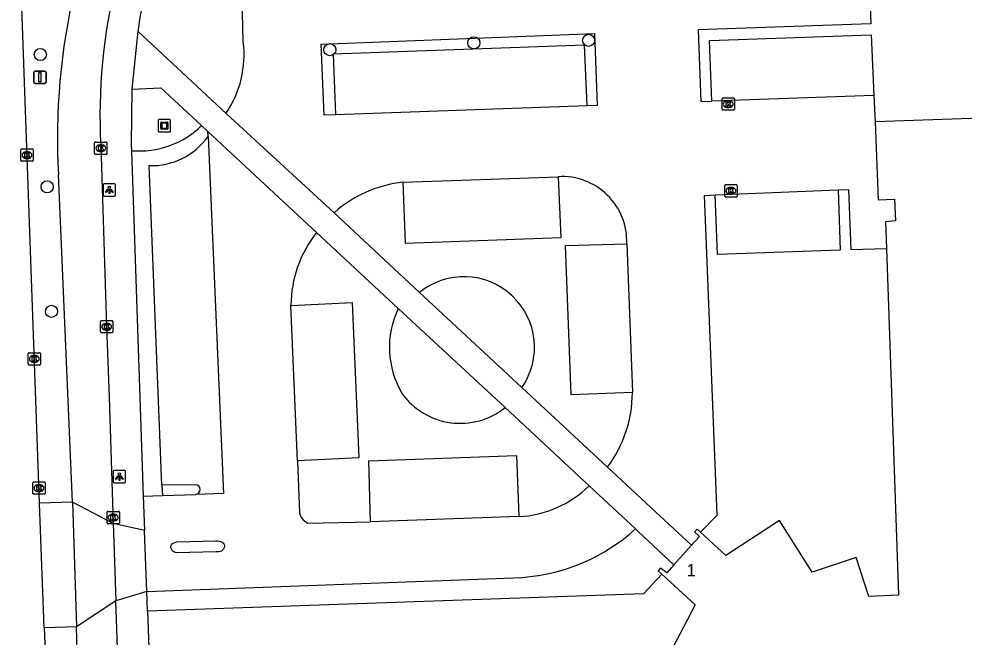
# Model space of a CAD drawing. Extents: x 161084 to 161928, y 385355 to 386522.
# Drawn here: x 161356.3 to 161432.8, y 386406.2 to 386456.2 of the extents above; entities that cross this region are included whole.
import ezdxf

# ---------------------------------------------------------------- set-up
doc = ezdxf.new("R2010")
doc.units = 0
for name, color, linetype in [('IMGEO_Boom', 7, 'Continuous'), ('IMGEO_Fietspad_gesloten', 7, 'Continuous'), ('IMGEO_Haag', 7, 'Continuous'), ('IMGEO_Kolk', 7, 'Continuous'), ('IMGEO_Kunstobject', 7, 'Continuous'), ('IMGEO_Lichtpunt', 7, 'Continuous'), ('IMGEO_Pand', 7, 'Continuous'), ('IMGEO_Pand_nummerreeks', 7, 'Continuous'), ('IMGEO_Parkeervlak_open', 7, 'Continuous'), ('IMGEO_Rijbaan_lokaal_open', 7, 'Continuous'), ('IMGEO_Verkeersbordpaal', 7, 'Continuous'), ('IMGEO_Voetpad_halfverhard', 7, 'Continuous'), ('IMGEO_Voetpad_open', 7, 'Continuous')]:
    doc.layers.add(name, color=color, linetype=linetype)

msp = doc.modelspace()

# ---------------------------------------------------------------- linework, layer by layer
at = {"layer": 'IMGEO_Boom'}
for centre in [(161393.145, 386454.293), (161402.437, 386454.495), (161358.077, 386453.35), (161381.502, 386453.739), (161358.625, 386442.635), (161358.976, 386432.561)]:
    msp.add_circle(centre, 0.489, dxfattribs=at)
at = {"layer": 'IMGEO_Fietspad_gesloten'}
for points in [[(161362.965, 386445.987), (161363.439, 386431.317), (161363.641, 386425.605), (161363.967, 386415.384)], [(161360.665, 386417.116), (161359.541, 386443.626)], [(161363.967, 386415.384), (161360.665, 386417.116)], [(161363.967, 386415.384), (161363.99, 386414.659), (161364.182, 386409.136)], [(161364.182, 386409.136), (161361.015, 386407.022)], [(161367.247, 386316.739), (161367.161, 386319.57), (161364.341, 386404.557), (161364.182, 386409.136)], [(161361.451, 386390.507), (161361.015, 386407.022)]]:
    msp.add_lwpolyline(points, dxfattribs=at)
for centre, radius, start, end in [((161408.823, 386448.414), 45.922, 166.22828, 183.02951), ((161412.318, 386446.565), 52.858, 166.74695, 183.18747)]:
    msp.add_arc(centre, radius, start, end, dxfattribs=at)
at = {"layer": 'IMGEO_Haag'}
msp.add_lwpolyline([(161367.916, 386418.502), (161367.951, 386417.658)], dxfattribs=at)
msp.add_arc((161366.051, 386452.832), 7.291, 265.32081, 314.13523, dxfattribs=at)
at = {"layer": 'IMGEO_Kolk'}
for p, q in [((161413.232, 386448.913), (161413.232, 386449.765)), ((161413.307, 386449.839), (161414.159, 386449.839)), ((161414.233, 386449.765), (161414.233, 386448.913)), ((161413.743, 386449.059), (161413.718, 386449.059)), ((161413.72, 386449.619), (161413.745, 386449.619)), ((161414.159, 386448.839), (161413.307, 386448.839)), ((161362.467, 386445.34), (161362.467, 386446.192)), ((161362.542, 386446.266), (161363.394, 386446.266)), ((161362.955, 386446.046), (161362.98, 386446.046)), ((161363.468, 386446.192), (161363.468, 386445.34)), ((161356.497, 386444.78), (161356.497, 386445.632)), ((161356.572, 386445.706), (161357.424, 386445.706)), ((161356.985, 386445.486), (161357.01, 386445.486)), ((161357.498, 386445.632), (161357.498, 386444.78)), ((161363.394, 386445.266), (161362.542, 386445.266)), ((161362.978, 386445.486), (161362.953, 386445.486)), ((161357.424, 386444.706), (161356.572, 386444.706)), ((161357.008, 386444.926), (161356.983, 386444.926)), ((161413.447, 386441.89), (161413.447, 386442.742)), ((161413.522, 386442.816), (161414.374, 386442.816)), ((161413.935, 386442.596), (161413.96, 386442.596)), ((161414.448, 386442.742), (161414.448, 386441.89)), ((161414.374, 386441.816), (161413.522, 386441.816)), ((161413.958, 386442.036), (161413.933, 386442.036)), ((161362.943, 386430.89), (161362.943, 386431.742)), ((161363.018, 386431.816), (161363.87, 386431.816)), ((161363.431, 386431.596), (161363.456, 386431.596)), ((161363.944, 386431.742), (161363.944, 386430.89)), ((161363.87, 386430.816), (161363.018, 386430.816)), ((161363.454, 386431.036), (161363.429, 386431.036)), ((161357.088, 386428.287), (161357.088, 386429.139)), ((161357.163, 386429.213), (161358.015, 386429.213)), ((161358.089, 386429.139), (161358.089, 386428.287)), ((161357.599, 386428.433), (161357.574, 386428.433)), ((161357.576, 386428.993), (161357.601, 386428.993)), ((161358.015, 386428.213), (161357.163, 386428.213)), ((161357.464, 386417.831), (161357.464, 386418.683)), ((161357.539, 386418.757), (161358.391, 386418.757)), ((161357.952, 386418.537), (161357.977, 386418.537)), ((161358.465, 386418.683), (161358.465, 386417.831)), ((161358.391, 386417.757), (161357.539, 386417.757)), ((161357.975, 386417.977), (161357.95, 386417.977)), ((161363.471, 386415.445), (161363.471, 386416.297)), ((161363.546, 386416.371), (161364.398, 386416.371)), ((161363.959, 386416.151), (161363.984, 386416.151)), ((161364.472, 386416.297), (161364.472, 386415.445)), ((161364.398, 386415.371), (161363.546, 386415.371)), ((161363.982, 386415.591), (161363.957, 386415.591))]:
    msp.add_line(p, q, dxfattribs=at)
for points in [[(161413.232, 386448.913), (161413.232, 386449.765)], [(161413.307, 386449.839), (161414.159, 386449.839)], [(161414.233, 386449.765), (161414.233, 386448.913)], [(161413.553, 386449.539), (161413.676, 386449.539), (161413.676, 386449.388), (161413.806, 386449.539), (161413.97, 386449.539), (161413.824, 386449.388), (161413.977, 386449.139), (161413.825, 386449.139), (161413.74, 386449.303), (161413.676, 386449.236), (161413.676, 386449.139), (161413.553, 386449.139), (161413.553, 386449.539)], [(161414.159, 386448.839), (161413.307, 386448.839)], [(161362.467, 386445.34), (161362.467, 386446.192)], [(161362.542, 386446.266), (161363.394, 386446.266)], [(161362.788, 386445.966), (161362.911, 386445.966), (161362.911, 386445.815), (161363.041, 386445.966), (161363.205, 386445.966), (161363.059, 386445.815), (161363.212, 386445.566), (161363.06, 386445.566), (161362.975, 386445.73), (161362.911, 386445.663), (161362.911, 386445.566), (161362.788, 386445.566), (161362.788, 386445.966)], [(161363.468, 386446.192), (161363.468, 386445.34)], [(161356.497, 386444.78), (161356.497, 386445.632)], [(161356.572, 386445.706), (161357.424, 386445.706)], [(161356.818, 386445.406), (161356.941, 386445.406), (161356.941, 386445.255), (161357.071, 386445.406), (161357.235, 386445.406), (161357.089, 386445.255), (161357.242, 386445.006), (161357.09, 386445.006), (161357.005, 386445.17), (161356.941, 386445.103), (161356.941, 386445.006), (161356.818, 386445.006), (161356.818, 386445.406)], [(161357.498, 386445.632), (161357.498, 386444.78)], [(161363.394, 386445.266), (161362.542, 386445.266)], [(161357.424, 386444.706), (161356.572, 386444.706)], [(161413.447, 386441.89), (161413.447, 386442.742)], [(161413.522, 386442.816), (161414.374, 386442.816)], [(161413.768, 386442.516), (161413.891, 386442.516), (161413.891, 386442.365), (161414.021, 386442.516), (161414.185, 386442.516), (161414.039, 386442.365), (161414.192, 386442.116), (161414.04, 386442.116), (161413.955, 386442.28), (161413.891, 386442.213), (161413.891, 386442.116), (161413.768, 386442.116), (161413.768, 386442.516)], [(161414.448, 386442.742), (161414.448, 386441.89)], [(161414.374, 386441.816), (161413.522, 386441.816)], [(161362.943, 386430.89), (161362.943, 386431.742)], [(161363.018, 386431.816), (161363.87, 386431.816)], [(161363.264, 386431.516), (161363.387, 386431.516), (161363.387, 386431.365), (161363.517, 386431.516), (161363.681, 386431.516), (161363.535, 386431.365), (161363.688, 386431.116), (161363.536, 386431.116), (161363.451, 386431.28), (161363.387, 386431.213), (161363.387, 386431.116), (161363.264, 386431.116), (161363.264, 386431.516)], [(161363.944, 386431.742), (161363.944, 386430.89)], [(161363.87, 386430.816), (161363.018, 386430.816)], [(161357.088, 386428.287), (161357.088, 386429.139)], [(161357.163, 386429.213), (161358.015, 386429.213)], [(161358.089, 386429.139), (161358.089, 386428.287)], [(161357.409, 386428.913), (161357.532, 386428.913), (161357.532, 386428.762), (161357.662, 386428.913), (161357.826, 386428.913), (161357.68, 386428.762), (161357.833, 386428.513), (161357.681, 386428.513), (161357.596, 386428.677), (161357.532, 386428.61), (161357.532, 386428.513), (161357.409, 386428.513), (161357.409, 386428.913)], [(161358.015, 386428.213), (161357.163, 386428.213)], [(161357.464, 386417.831), (161357.464, 386418.683)], [(161357.539, 386418.757), (161358.391, 386418.757)], [(161357.785, 386418.457), (161357.908, 386418.457), (161357.908, 386418.306), (161358.038, 386418.457), (161358.202, 386418.457), (161358.056, 386418.306), (161358.209, 386418.057), (161358.057, 386418.057), (161357.972, 386418.221), (161357.908, 386418.154), (161357.908, 386418.057), (161357.785, 386418.057), (161357.785, 386418.457)], [(161358.465, 386418.683), (161358.465, 386417.831)], [(161358.391, 386417.757), (161357.539, 386417.757)], [(161363.471, 386415.445), (161363.471, 386416.297)], [(161363.546, 386416.371), (161364.398, 386416.371)], [(161364.472, 386416.297), (161364.472, 386415.445)], [(161364.398, 386415.371), (161363.546, 386415.371)], [(161363.792, 386416.071), (161363.915, 386416.071), (161363.915, 386415.92), (161364.045, 386416.071), (161364.209, 386416.071), (161364.063, 386415.92), (161364.216, 386415.671), (161364.064, 386415.671), (161363.979, 386415.835), (161363.915, 386415.768), (161363.915, 386415.671), (161363.792, 386415.671), (161363.792, 386416.071)]]:
    msp.add_lwpolyline(points, dxfattribs=at)
for centre, start, end in [((161413.309, 386449.763), 91.55205, 178.44795), ((161413.309, 386449.763), 91.55205, 178.44795), ((161414.157, 386449.763), 1.55205, 88.44795), ((161414.157, 386449.763), 1.55205, 88.44795), ((161413.309, 386448.915), 181.55205, 268.44795), ((161413.309, 386448.915), 181.55205, 268.44795), ((161414.157, 386448.915), 271.55205, 358.44795), ((161414.157, 386448.915), 271.55205, 358.44795), ((161362.544, 386446.19), 91.55205, 178.44795), ((161362.544, 386446.19), 91.55205, 178.44795), ((161363.392, 386446.19), 1.55205, 88.44795), ((161363.392, 386446.19), 1.55205, 88.44795), ((161356.574, 386445.63), 91.55205, 178.44795), ((161356.574, 386445.63), 91.55205, 178.44795), ((161357.422, 386445.63), 1.55205, 88.44795), ((161357.422, 386445.63), 1.55205, 88.44795), ((161362.544, 386445.342), 181.55205, 268.44795), ((161362.544, 386445.342), 181.55205, 268.44795), ((161363.392, 386445.342), 271.55205, 358.44795), ((161363.392, 386445.342), 271.55205, 358.44795), ((161356.574, 386444.782), 181.55205, 268.44795), ((161356.574, 386444.782), 181.55205, 268.44795), ((161357.422, 386444.782), 271.55205, 358.44795), ((161357.422, 386444.782), 271.55205, 358.44795), ((161413.524, 386442.74), 91.55205, 178.44795), ((161413.524, 386442.74), 91.55205, 178.44795), ((161414.372, 386442.74), 1.55205, 88.44795), ((161414.372, 386442.74), 1.55205, 88.44795), ((161413.524, 386441.892), 181.55205, 268.44795), ((161413.524, 386441.892), 181.55205, 268.44795), ((161414.372, 386441.892), 271.55205, 358.44795), ((161414.372, 386441.892), 271.55205, 358.44795), ((161363.02, 386431.74), 91.55205, 178.44795), ((161363.02, 386431.74), 91.55205, 178.44795), ((161363.868, 386431.74), 1.55205, 88.44795), ((161363.868, 386431.74), 1.55205, 88.44795), ((161363.02, 386430.892), 181.55205, 268.44795), ((161363.02, 386430.892), 181.55205, 268.44795), ((161363.868, 386430.892), 271.55205, 358.44795), ((161363.868, 386430.892), 271.55205, 358.44795), ((161357.165, 386429.137), 91.55205, 178.44795), ((161357.165, 386429.137), 91.55205, 178.44795), ((161358.013, 386429.137), 1.55205, 88.44795), ((161358.013, 386429.137), 1.55205, 88.44795), ((161357.165, 386428.289), 181.55205, 268.44795), ((161357.165, 386428.289), 181.55205, 268.44795), ((161358.013, 386428.289), 271.55205, 358.44795), ((161358.013, 386428.289), 271.55205, 358.44795), ((161357.541, 386418.681), 91.55205, 178.44795), ((161357.541, 386418.681), 91.55205, 178.44795), ((161358.389, 386418.681), 1.55205, 88.44795), ((161358.389, 386418.681), 1.55205, 88.44795), ((161357.541, 386417.833), 181.55205, 268.44795), ((161357.541, 386417.833), 181.55205, 268.44795), ((161358.389, 386417.833), 271.55205, 358.44795), ((161358.389, 386417.833), 271.55205, 358.44795), ((161363.548, 386416.295), 91.55205, 178.44795), ((161363.548, 386416.295), 91.55205, 178.44795), ((161364.396, 386416.295), 1.55205, 88.44795), ((161364.396, 386416.295), 1.55205, 88.44795), ((161363.548, 386415.447), 181.55205, 268.44795), ((161363.548, 386415.447), 181.55205, 268.44795), ((161364.396, 386415.447), 271.55205, 358.44795), ((161364.396, 386415.447), 271.55205, 358.44795)]:
    msp.add_arc(centre, 0.0765, start, end, dxfattribs=at)
for centre, major_axis, ratio, start_param, end_param in [((161413.719, 386449.339), (-0.387, 0.002), 0.722429, 4.712389, 7.853982), ((161413.744, 386449.339), (-0.39, 0.002), 0.717154, 1.570796, 4.712389), ((161362.954, 386445.766), (-0.387, 0.002), 0.722429, 4.712389, 7.853982), ((161362.979, 386445.766), (-0.39, 0.002), 0.717154, 1.570796, 4.712389), ((161356.984, 386445.206), (-0.387, 0.002), 0.722429, 4.712389, 7.853982), ((161357.009, 386445.206), (-0.39, 0.002), 0.717154, 1.570796, 4.712389), ((161413.934, 386442.316), (-0.387, 0.002), 0.722429, 4.712389, 7.853982), ((161413.959, 386442.316), (-0.39, 0.002), 0.717154, 1.570796, 4.712389), ((161363.43, 386431.316), (-0.387, 0.002), 0.722429, 4.712389, 7.853982), ((161363.455, 386431.316), (-0.39, 0.002), 0.717154, 1.570796, 4.712389), ((161357.575, 386428.713), (-0.387, 0.002), 0.722429, 4.712389, 7.853982), ((161357.6, 386428.713), (-0.39, 0.002), 0.717154, 1.570796, 4.712389), ((161357.951, 386418.257), (-0.387, 0.002), 0.722429, 4.712389, 7.853982), ((161357.976, 386418.257), (-0.39, 0.002), 0.717154, 1.570796, 4.712389), ((161363.958, 386415.871), (-0.387, 0.002), 0.722429, 4.712389, 7.853982), ((161363.983, 386415.871), (-0.39, 0.002), 0.717154, 1.570796, 4.712389)]:
    msp.add_ellipse(centre, major_axis=major_axis, ratio=ratio, start_param=start_param, end_param=end_param, dxfattribs=at)
at = {"layer": 'IMGEO_Kunstobject'}
for p, q in [((161367.614, 386448.005), (161367.614, 386447.164)), ((161367.614, 386448.005), (161367.614, 386447.164)), ((161368.53, 386448.089), (161367.689, 386448.089)), ((161368.53, 386448.089), (161367.689, 386448.089)), ((161367.828, 386447.353), (161367.828, 386447.827)), ((161367.878, 386447.877), (161368.352, 386447.877)), ((161367.908, 386447.777), (161367.908, 386447.403)), ((161368.302, 386447.797), (161367.928, 386447.797)), ((161368.322, 386447.403), (161368.322, 386447.777)), ((161368.402, 386447.827), (161368.402, 386447.353)), ((161368.614, 386447.173), (161368.614, 386448.014)), ((161368.614, 386447.173), (161368.614, 386448.014)), ((161367.698, 386447.089), (161368.539, 386447.089)), ((161367.698, 386447.089), (161368.539, 386447.089)), ((161368.352, 386447.303), (161367.878, 386447.303)), ((161367.928, 386447.383), (161368.302, 386447.383))]:
    msp.add_line(p, q, dxfattribs=at)
for centre, radius, start, end in [((161367.692, 386448.011), 0.0779, 92.4484, 184.28452), ((161367.692, 386448.011), 0.0779, 92.4484, 184.28452), ((161367.878, 386447.827), 0.05, 90, 180), ((161367.928, 386447.777), 0.02, 90, 180), ((161368.302, 386447.777), 0.02, 360, 90), ((161368.352, 386447.827), 0.05, 360, 90), ((161368.536, 386448.011), 0.0779, 2.4484, 94.28452), ((161368.536, 386448.011), 0.0779, 2.4484, 94.28452), ((161367.692, 386447.167), 0.0779, 182.4484, 274.28452), ((161367.692, 386447.167), 0.0779, 182.4484, 274.28452), ((161367.878, 386447.353), 0.05, 180, 270), ((161367.928, 386447.403), 0.02, 180, 270), ((161368.302, 386447.403), 0.02, 270, 0), ((161368.352, 386447.353), 0.05, 270, 0), ((161368.536, 386447.167), 0.0779, 272.4484, 4.28452), ((161368.536, 386447.167), 0.0779, 272.4484, 4.28452)]:
    msp.add_arc(centre, radius, start, end, dxfattribs=at)
at = {"layer": 'IMGEO_Lichtpunt'}
for p, q in [((161364.066, 386442.889), (161363.258, 386442.889)), ((161364.066, 386442.889), (161363.258, 386442.889)), ((161363.164, 386442.794), (161363.164, 386441.987)), ((161363.164, 386442.794), (161363.164, 386441.987)), ((161364.16, 386441.987), (161364.16, 386442.794)), ((161364.16, 386441.987), (161364.16, 386442.794)), ((161363.258, 386441.893), (161364.066, 386441.893)), ((161363.258, 386441.893), (161364.066, 386441.893)), ((161363.977, 386419.59), (161363.977, 386418.783)), ((161363.977, 386419.59), (161363.977, 386418.783)), ((161364.879, 386419.685), (161364.071, 386419.685)), ((161364.879, 386419.685), (161364.071, 386419.685)), ((161364.973, 386418.783), (161364.973, 386419.59)), ((161364.973, 386418.783), (161364.973, 386419.59)), ((161364.071, 386418.689), (161364.879, 386418.689)), ((161364.071, 386418.689), (161364.879, 386418.689))]:
    msp.add_line(p, q, dxfattribs=at)
for points in [[(161363.538, 386442.458), (161363.577, 386442.43), (161363.389, 386442.168), (161363.351, 386442.195), (161363.538, 386442.458)], [(161363.64, 386442.41), (161363.687, 386442.41), (161363.687, 386442.088), (161363.64, 386442.088), (161363.64, 386442.41)], [(161363.75, 386442.43), (161363.788, 386442.457), (161363.975, 386442.195), (161363.936, 386442.167), (161363.75, 386442.43)], [(161364.351, 386419.254), (161364.39, 386419.226), (161364.202, 386418.964), (161364.164, 386418.991), (161364.351, 386419.254)], [(161364.453, 386419.206), (161364.5, 386419.206), (161364.5, 386418.884), (161364.453, 386418.884), (161364.453, 386419.206)], [(161364.563, 386419.226), (161364.601, 386419.253), (161364.788, 386418.991), (161364.749, 386418.963), (161364.563, 386419.226)]]:
    msp.add_lwpolyline(points, dxfattribs=at)
for centre in [(161363.663, 386442.592), (161364.476, 386419.388)]:
    msp.add_circle(centre, 0.0994, dxfattribs=at)
for centre, start, end in [((161363.258, 386442.794), 90, 180), ((161363.258, 386442.794), 90, 180), ((161364.066, 386442.794), 0, 90), ((161364.066, 386442.794), 0, 90), ((161363.258, 386441.987), 180, 270), ((161363.258, 386441.987), 180, 270), ((161364.066, 386441.987), 270, 0), ((161364.066, 386441.987), 270, 360), ((161364.071, 386419.59), 90, 180), ((161364.071, 386419.59), 90, 180), ((161364.879, 386419.59), 0, 90), ((161364.879, 386419.59), 0, 90), ((161364.071, 386418.783), 180, 270), ((161364.071, 386418.783), 180, 270), ((161364.879, 386418.783), 270, 0), ((161364.879, 386418.783), 270, 360)]:
    msp.add_arc(centre, 0.0946, start, end, dxfattribs=at)
at = {"layer": 'IMGEO_Pand'}
for points in [[(161449.197, 386454.028), (161443.296, 386453.813), (161443.497, 386448.528), (161425.619, 386447.905)], [(161425.619, 386447.905), (161425.853, 386441.599), (161427.196, 386441.636), (161427.265, 386439.874), (161426.453, 386439.802), (161426.527, 386437.653)], [(161426.527, 386437.653), (161427.499, 386409.592), (161425.111, 386409.475), (161424.093, 386412.627), (161420.519, 386411.452), (161417.889, 386415.636), (161413.527, 386412.8), (161411.484, 386414.68)], [(161411.484, 386414.68), (161411.209, 386414.936), (161411.002, 386414.721), (161411.405, 386414.332), (161410.772, 386413.629)], [(161410.772, 386413.629), (161409.34, 386412.037)], [(161409.34, 386412.037), (161408.777, 386411.411), (161408.26, 386411.778), (161408.061, 386411.562), (161408.358, 386411.289)], [(161408.358, 386411.289), (161411.066, 386408.795), (161408.893, 386404.681)]]:
    msp.add_lwpolyline(points, dxfattribs=at)
at = {"layer": 'IMGEO_Parkeervlak_open'}
for points in [[(161412.402, 386449.576), (161412.221, 386454.481), (161425.289, 386454.939), (161425.519, 386450.036)], [(161402.308, 386449.204), (161402.105, 386454.109), (161381.762, 386453.382), (161381.964, 386448.456)], [(161367.916, 386418.502), (161366.878, 386444.357)], [(161399.973, 386443.46), (161400.195, 386438.502), (161387.617, 386438.045), (161387.44, 386443.011)], [(161422.623, 386442.394), (161422.776, 386437.514), (161412.868, 386437.166), (161412.677, 386441.981)], [(161405.979, 386425.98), (161401.024, 386425.813), (161400.575, 386437.894), (161405.521, 386438.033)], [(161378.346, 386433.041), (161383.309, 386433.273), (161383.854, 386420.702), (161378.885, 386420.459)], [(161384.784, 386415.533), (161384.65, 386420.469), (161396.609, 386420.893), (161396.802, 386415.948)], [(161370.624, 386418.518), (161367.916, 386418.502)]]:
    msp.add_lwpolyline(points, dxfattribs=at)
for centre, radius, start, end in [((161367.047, 386450.039), 5.685, 268.2967, 324.14031), ((161370.629, 386418.133), 0.385, 272.83549, 90.73503)]:
    msp.add_arc(centre, radius, start, end, dxfattribs=at)
at = {"layer": 'IMGEO_Rijbaan_lokaal_open'}
for points in [[(161358.008, 386417.045), (161356.342, 386464.017)], [(161424.959, 386460.824), (161425.076, 386460.828), (161425.258, 386455.842), (161411.29, 386455.334), (161411.514, 386449.558), (161412.402, 386449.576)], [(161374.495, 386454.389), (161374.373, 386459.031), (161375.097, 386459.044)], [(161381.964, 386448.456), (161381.038, 386448.427), (161380.805, 386454.174), (161402.903, 386455.037), (161403.114, 386449.219), (161402.308, 386449.204)], [(161425.519, 386450.036), (161412.402, 386449.576)], [(161425.519, 386450.036), (161425.619, 386447.905)], [(161402.308, 386449.204), (161381.964, 386448.456)], [(161381.847, 386440.538), (161373.098, 386448.564)], [(161371.654, 386446.709), (161372.891, 386417.822), (161370.648, 386417.748)], [(161371.654, 386446.709), (161371.636, 386447.129)], [(161380.43, 386438.949), (161371.636, 386447.129)], [(161387.44, 386443.011), (161399.973, 386443.46)], [(161412.677, 386441.981), (161422.623, 386442.394)], [(161422.623, 386442.394), (161423.449, 386442.434), (161423.651, 386437.563), (161426.527, 386437.653)], [(161411.484, 386414.68), (161412.832, 386416.07), (161411.995, 386437.281), (161411.819, 386441.949), (161412.677, 386441.981)], [(161405.521, 386438.033), (161405.979, 386425.98)], [(161378.885, 386420.459), (161378.346, 386433.041)], [(161378.885, 386420.459), (161379.045, 386416.219), (161379.14, 386415.934), (161379.303, 386415.721), (161379.688, 386415.417), (161384.784, 386415.533)], [(161410.772, 386413.629), (161407.838, 386416.339), (161403.955, 386419.953)], [(161406.229, 386414.951), (161402.476, 386418.442)], [(161366.404, 386417.607), (161367.951, 386417.658)], [(161366.404, 386417.607), (161366.503, 386414.835)], [(161367.951, 386417.658), (161370.648, 386417.748)], [(161360.665, 386417.116), (161358.008, 386417.045)], [(161358.386, 386406.933), (161358.008, 386417.045)], [(161360.665, 386417.116), (161361.015, 386407.022)], [(161396.802, 386415.948), (161384.784, 386415.533)], [(161366.68, 386409.882), (161366.503, 386414.835)], [(161372.258, 386413.996), (161372.365, 386413.994), (161372.472, 386413.987), (161372.57, 386413.971), (161372.69, 386413.936), (161372.791, 386413.887), (161372.876, 386413.819), (161372.923, 386413.758), (161372.965, 386413.628), (161372.966, 386413.515), (161372.934, 386413.394), (161372.887, 386413.306), (161372.814, 386413.223), (161372.72, 386413.157), (161372.629, 386413.12), (161372.524, 386413.099), (161372.414, 386413.09), (161372.302, 386413.087), (161369.088, 386413.028), (161368.929, 386413.067), (161368.869, 386413.094), (161368.795, 386413.15), (161368.741, 386413.212), (161368.684, 386413.313), (161368.665, 386413.362), (161368.645, 386413.444), (161368.641, 386413.525), (161368.655, 386413.602), (161368.691, 386413.676), (161368.744, 386413.74), (161368.809, 386413.793), (161368.892, 386413.839), (161368.959, 386413.863), (161369.118, 386413.894), (161372.258, 386413.996)], [(161366.68, 386409.882), (161397.084, 386411.032)], [(161361.015, 386407.022), (161358.386, 386406.933)], [(161358.386, 386406.933), (161358.971, 386392.968)]]:
    msp.add_lwpolyline(points, dxfattribs=at)
for centre, radius, start, end in [((161366.082, 386453.327), 8.479, 325.82917, 7.19796), ((161388.461, 386433.141), 9.923, 95.90571, 131.80047), ((161400.285, 386438.229), 5.24, 357.85311, 93.41022), ((161387.975, 386432.966), 9.629, 141.58558, 179.55464), ((161395.869, 386426.022), 10.11, 323.11066, 359.76296), ((161396.366, 386424.64), 8.703, 272.86853, 314.58713), ((161395.96, 386426.284), 15.294, 274.21456, 312.17959)]:
    msp.add_arc(centre, radius, start, end, dxfattribs=at)
at = {"layer": 'IMGEO_Verkeersbordpaal'}
for p, q in [((161357.546, 386451.11), (161357.546, 386451.91)), ((161357.546, 386451.91), (161357.546, 386451.11)), ((161357.646, 386452.01), (161358.436, 386452.01)), ((161358.436, 386452.01), (161357.646, 386452.01)), ((161358.536, 386451.91), (161358.536, 386451.11)), ((161358.536, 386451.11), (161358.536, 386451.91)), ((161358.436, 386451.01), (161357.646, 386451.01)), ((161357.646, 386451.01), (161358.436, 386451.01))]:
    msp.add_line(p, q, dxfattribs=at)
msp.add_lwpolyline([(161357.966, 386451.885), (161358.116, 386451.885), (161358.116, 386451.135), (161357.966, 386451.135), (161357.966, 386451.885)], dxfattribs=at)
for centre, start, end in [((161357.646, 386451.91), 90, 180), ((161357.646, 386451.91), 90, 180), ((161358.436, 386451.91), 0, 90), ((161358.436, 386451.91), 360, 90), ((161357.646, 386451.11), 180, 270), ((161357.646, 386451.11), 180, 270), ((161358.436, 386451.11), 270, 0), ((161358.436, 386451.11), 270, 0)]:
    msp.add_arc(centre, 0.1, start, end, dxfattribs=at)
at = {"layer": 'IMGEO_Voetpad_halfverhard'}
for centre, radius, start, end in [((161392.344, 386429.648), 5.713, 325.26168, 128.82351), ((161393.623, 386429.64), 7.306, 154.34963, 210.93063), ((161392.047, 386429.301), 5.803, 216.06029, 308.66831)]:
    msp.add_arc(centre, radius, start, end, dxfattribs=at)
at = {"layer": 'IMGEO_Voetpad_open'}
for points in [[(161365.958, 386455.232), (161365.477, 386450.534)], [(161373.098, 386448.564), (161365.958, 386455.232)], [(161365.477, 386450.534), (161365.438, 386446.102), (161365.456, 386445.565)], [(161365.477, 386450.534), (161367.835, 386450.64), (161371.128, 386447.599)], [(161371.636, 386447.129), (161371.128, 386447.599)], [(161365.456, 386445.565), (161365.785, 386435.977), (161366.404, 386417.607)], [(161388.763, 386434.099), (161381.847, 386440.538)], [(161387.037, 386432.803), (161380.43, 386438.949)], [(161397.039, 386426.393), (161388.763, 386434.099)], [(161395.673, 386424.77), (161387.037, 386432.803)], [(161403.955, 386419.953), (161397.039, 386426.393)], [(161402.476, 386418.442), (161395.673, 386424.77)], [(161366.503, 386414.835), (161363.967, 386415.384)], [(161406.229, 386414.951), (161406.454, 386414.74), (161409.34, 386412.037)], [(161408.358, 386411.289), (161406.888, 386409.707), (161366.739, 386408.297)], [(161366.68, 386409.882), (161364.182, 386409.136)], [(161366.739, 386408.297), (161366.68, 386409.882)], [(161366.739, 386408.297), (161366.875, 386404.623), (161367.535, 386384.358), (161368.535, 386384.392), (161368.635, 386381.364), (161367.635, 386381.33), (161370.028, 386313.283), (161370.214, 386312.371)]]:
    msp.add_lwpolyline(points, dxfattribs=at)
msp.add_arc((161416.156, 386447.666), 50.765, 162.77422, 171.42828, dxfattribs=at)

# ---------------------------------------------------------------- texts
at = {"layer": 'IMGEO_Pand_nummerreeks'}
msp.add_text('1', height=1, dxfattribs=at).set_placement((161410.364, 386411.105))

doc.saveas('drawing.dxf')
